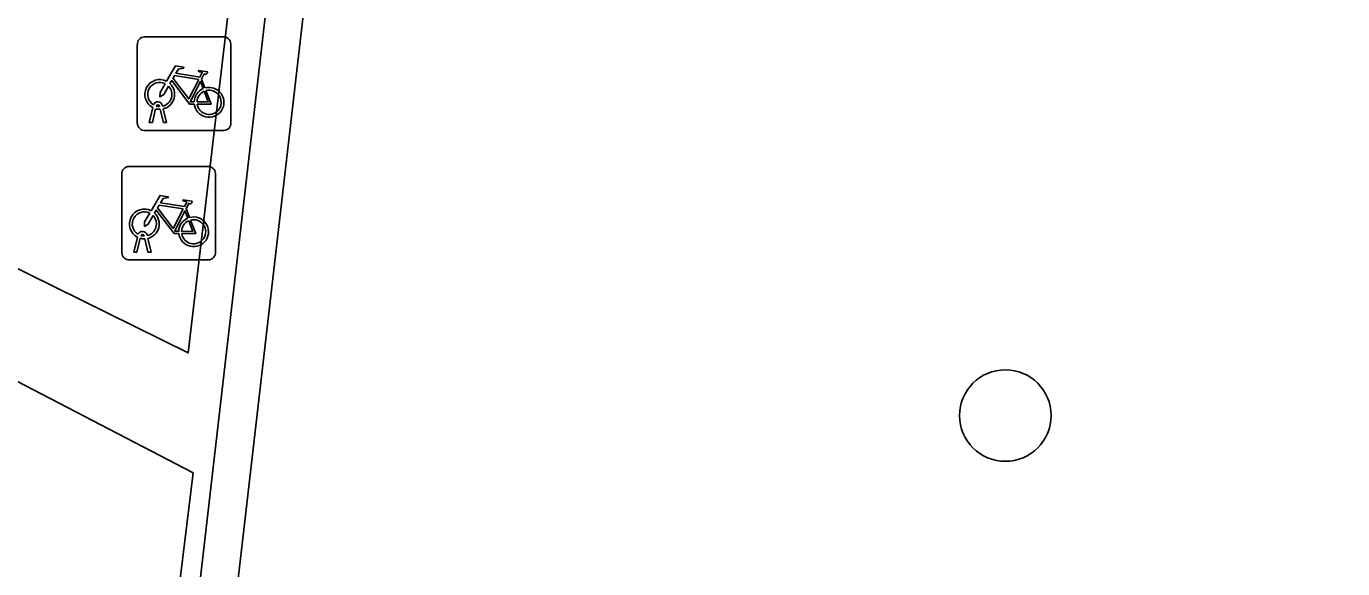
# Model space of a CAD drawing. Extents: x 157445 to 158888, y 383061 to 384688.
# Drawn here: x 157961.66 to 157975.73, y 384373.79 to 384379.59 of the extents above; entities that cross this region are included whole.
import ezdxf

# ---------------------------------------------------------------- set-up
doc = ezdxf.new("R2010")
doc.units = 0
for name, color, linetype in [('IMGEO_Boom', 7, 'Continuous'), ('IMGEO_Fietsenrek', 7, 'Continuous'), ('IMGEO_Groenvoorziening', 7, 'Continuous'), ('IMGEO_Haag', 7, 'Continuous'), ('IMGEO_Hek', 7, 'Continuous'), ('IMGEO_Rijbaan_lokaal_gesloten', 7, 'Continuous'), ('IMGEO_Voetpad_halfverhard', 7, 'Continuous')]:
    doc.layers.add(name, color=color, linetype=linetype)

msp = doc.modelspace()

# ---------------------------------------------------------------- linework, layer by layer
at = {"layer": 'IMGEO_Boom'}
msp.add_circle((157972.129, 384375.428), 0.489, dxfattribs=at)
at = {"layer": 'IMGEO_Fietsenrek'}
for p, q in [((157962.85, 384378.548), (157962.85, 384379.389)), ((157962.85, 384379.389), (157962.85, 384378.548)), ((157962.925, 384379.473), (157963.766, 384379.473)), ((157963.766, 384379.473), (157962.925, 384379.473)), ((157963.85, 384379.398), (157963.85, 384378.557)), ((157963.85, 384378.557), (157963.85, 384379.398)), ((157963.537, 384379.022), (157963.573, 384378.927)), ((157962.977, 384378.557), (157963.016, 384378.717)), ((157963.046, 384378.705), (157963.011, 384378.557)), ((157963.088, 384378.729), (157963.087, 384378.733)), ((157963.129, 384378.557), (157963.095, 384378.699)), ((157963.119, 384378.74), (157963.12, 384378.733)), ((157963.127, 384378.703), (157963.162, 384378.557)), ((157963.011, 384378.557), (157962.977, 384378.557)), ((157963.162, 384378.557), (157963.129, 384378.557)), ((157963.775, 384378.473), (157962.934, 384378.473)), ((157962.934, 384378.473), (157963.775, 384378.473)), ((157962.685, 384377.165), (157962.685, 384378.006)), ((157962.685, 384378.006), (157962.685, 384377.165)), ((157962.76, 384378.09), (157963.601, 384378.09)), ((157963.601, 384378.09), (157962.76, 384378.09)), ((157963.685, 384378.015), (157963.685, 384377.174)), ((157963.685, 384377.174), (157963.685, 384378.015)), ((157963.372, 384377.639), (157963.408, 384377.544)), ((157962.812, 384377.174), (157962.851, 384377.334)), ((157962.881, 384377.322), (157962.846, 384377.174)), ((157962.923, 384377.346), (157962.922, 384377.35)), ((157962.964, 384377.174), (157962.93, 384377.316)), ((157962.954, 384377.357), (157962.955, 384377.35)), ((157962.962, 384377.32), (157962.997, 384377.174)), ((157962.846, 384377.174), (157962.812, 384377.174)), ((157962.997, 384377.174), (157962.964, 384377.174)), ((157963.61, 384377.09), (157962.769, 384377.09)), ((157962.769, 384377.09), (157963.61, 384377.09))]:
    msp.add_line(p, q, dxfattribs=at)
for points in [[(157963.163, 384378.999), (157963.258, 384379.163), (157963.344, 384379.149), (157963.346, 384379.14), (157963.29, 384379.129), (157963.263, 384379.084), (157963.519, 384379.043)], [(157963.519, 384379.043), (157963.544, 384379.092), (157963.538, 384379.096), (157963.515, 384379.1), (157963.503, 384379.107), (157963.502, 384379.11), (157963.504, 384379.115), (157963.599, 384379.1), (157963.601, 384379.09), (157963.591, 384379.077), (157963.579, 384379.071), (157963.565, 384379.077), (157963.537, 384379.022)], [(157963.184, 384378.947), (157963.132, 384378.857), (157963.092, 384378.832), (157963.093, 384378.879), (157963.148, 384378.973)], [(157963.459, 384378.755), (157963.409, 384378.755), (157963.218, 384379.006), (157963.199, 384378.974)], [(157963.506, 384379.018), (157963.249, 384379.059), (157963.232, 384379.03), (157963.399, 384378.81), (157963.506, 384379.018)], [(157963.554, 384378.92), (157963.524, 384378.997), (157963.415, 384378.779), (157963.458, 384378.779)], [(157963.488, 384378.779), (157963.608, 384378.778), (157963.564, 384378.892)], [(157963.584, 384378.899), (157963.639, 384378.754), (157963.489, 384378.754)], [(157962.998, 384377.616), (157963.093, 384377.78), (157963.179, 384377.766), (157963.181, 384377.757), (157963.125, 384377.746), (157963.098, 384377.701), (157963.354, 384377.66)], [(157963.354, 384377.66), (157963.379, 384377.709), (157963.373, 384377.713), (157963.35, 384377.717), (157963.338, 384377.724), (157963.337, 384377.727), (157963.339, 384377.732), (157963.434, 384377.717), (157963.436, 384377.707), (157963.426, 384377.694), (157963.414, 384377.688), (157963.4, 384377.694), (157963.372, 384377.639)], [(157963.019, 384377.564), (157962.967, 384377.474), (157962.927, 384377.449), (157962.928, 384377.496), (157962.983, 384377.59)], [(157963.294, 384377.372), (157963.244, 384377.372), (157963.053, 384377.623), (157963.034, 384377.591)], [(157963.341, 384377.635), (157963.084, 384377.676), (157963.067, 384377.647), (157963.234, 384377.427), (157963.341, 384377.635)], [(157963.389, 384377.537), (157963.359, 384377.614), (157963.25, 384377.396), (157963.293, 384377.396)], [(157963.323, 384377.396), (157963.443, 384377.395), (157963.399, 384377.509)], [(157963.419, 384377.516), (157963.474, 384377.371), (157963.324, 384377.371)]]:
    msp.add_lwpolyline(points, dxfattribs=at)
for centre, radius, start, end in [((157962.928, 384379.395), 0.0779, 92.4484, 184.2845), ((157962.928, 384379.395), 0.0779, 92.4484, 184.2845), ((157963.772, 384379.395), 0.0779, 2.4484, 94.2845), ((157963.772, 384379.395), 0.0779, 2.4484, 94.2845), ((157963.09, 384378.858), 0.159, 62.6766, 242.1369), ((157963.09, 384378.858), 0.129, 63.3192, 238.903), ((157963.09, 384378.858), 0.129, 283.6043, 43.4302), ((157963.09, 384378.858), 0.159, 283.5766, 46.6042), ((157963.617, 384378.774), 0.159, 113.3408, 178.3217), ((157963.617, 384378.774), 0.159, 187.0065, 105.7708), ((157963.617, 384378.774), 0.129, 113.923, 177.9556), ((157963.617, 384378.774), 0.129, 188.6715, 104.5883), ((157963.07, 384378.729), 0.0499, 12.8025, 158.6934), ((157963.09, 384378.858), 0.159, 253.9967, 271.7867), ((157963.07, 384378.729), 0.0174, 12.8025, 163.4502), ((157963.09, 384378.858), 0.129, 253.415, 269.0204), ((157962.928, 384378.551), 0.0779, 182.4484, 274.2845), ((157962.928, 384378.551), 0.0779, 182.4484, 274.2845), ((157963.772, 384378.551), 0.0779, 272.4484, 4.2845), ((157963.772, 384378.551), 0.0779, 272.4484, 4.2845), ((157962.763, 384378.012), 0.0779, 92.4484, 184.2845), ((157962.763, 384378.012), 0.0779, 92.4484, 184.2845), ((157963.607, 384378.012), 0.0779, 2.4484, 94.2845), ((157963.607, 384378.012), 0.0779, 2.4484, 94.2845), ((157962.925, 384377.475), 0.159, 62.6766, 242.1369), ((157962.925, 384377.475), 0.129, 63.3192, 238.903), ((157962.925, 384377.475), 0.129, 283.6043, 43.4302), ((157962.925, 384377.475), 0.159, 283.5766, 46.6042), ((157963.452, 384377.391), 0.159, 187.0065, 105.7708), ((157963.452, 384377.391), 0.159, 113.3408, 178.3217), ((157963.452, 384377.391), 0.129, 113.923, 177.9556), ((157963.452, 384377.391), 0.129, 188.6715, 104.5883), ((157962.905, 384377.346), 0.0499, 12.8025, 158.6934), ((157962.925, 384377.475), 0.159, 253.9967, 271.7867), ((157962.905, 384377.346), 0.0174, 12.8025, 163.4502), ((157962.925, 384377.475), 0.129, 253.415, 269.0204), ((157962.763, 384377.168), 0.0779, 182.4484, 274.2845), ((157962.763, 384377.168), 0.0779, 182.4484, 274.2845), ((157963.607, 384377.168), 0.0779, 272.4484, 4.2845), ((157963.607, 384377.168), 0.0779, 272.4484, 4.2845)]:
    msp.add_arc(centre, radius, start, end, dxfattribs=at)
at = {"layer": 'IMGEO_Groenvoorziening'}
msp.add_lwpolyline([(157966.21, 384389.742), (157965.73, 384389.95), (157965.25, 384390.157), (157965.154, 384390.199), (157965.057, 384390.241), (157963.395, 384376.097), (157960.526, 384377.513), (157960.395, 384376.402), (157963.446, 384374.816), (157962.088, 384363.746), (157981.274, 384356.102), (158004.814, 384346.723), (158001.316, 384317.716), (157958.358, 384322.607), (157955.764, 384300.952), (157999.855, 384295.441), (158005.947, 384347.169), (158006.411, 384351.103), (158014.456, 384367.345), (158000, 384374.378)], dxfattribs=at)
for points in [[(157962.788, 384363.814), (157962.39, 384363.86), (157965.237, 384388.51), (157965.369, 384389.65), (157965.767, 384389.604)], [(157965.767, 384389.604), (157965.369, 384389.65), (157965.237, 384388.51), (157962.39, 384363.86), (157962.788, 384363.814)], [(157975.977, 384354.806), (157975.996, 384354.987), (157979.962, 384353.407), (157990.782, 384349.135), (158001.588, 384344.864), (157998.779, 384321.034), (157987.573, 384322.356), (157976.428, 384323.576), (157976.455, 384323.785), (157956.716, 384326.061), (157954.477, 384323.951), (157951.756, 384301.413), (157955.764, 384300.952), (157958.358, 384322.607), (158001.316, 384317.716), (158004.814, 384346.723), (157981.274, 384356.102), (157962.088, 384363.746), (157963.446, 384374.816), (157960.395, 384376.402), (157959.024, 384364.749), (157959.696, 384361.303)]]:
    msp.add_lwpolyline(points, close=True, dxfattribs=at)
for centre, radius, start, end in [((157480.147, 383266.8), 1225.909, 65.017964, 66.521348), ((157495.031, 383303.22), 1184.289, 64.946136, 66.555653)]:
    msp.add_arc(centre, radius, start, end, dxfattribs=at)
at = {"layer": 'IMGEO_Haag'}
msp.add_lwpolyline([(157965.767, 384389.604), (157965.369, 384389.65), (157965.237, 384388.51), (157962.39, 384363.86), (157962.788, 384363.814)], close=True, dxfattribs=at)
at = {"layer": 'IMGEO_Hek'}
msp.add_lwpolyline([(157960.395, 384376.402), (157963.446, 384374.816), (157962.088, 384363.746)], dxfattribs=at)
at = {"layer": 'IMGEO_Rijbaan_lokaal_gesloten'}
msp.add_lwpolyline([(157961.036, 384408.541), (157959.482, 384395.113), (157959.209, 384392.751), (157958.524, 384386.828), (157958.509, 384386.7), (157957.492, 384377.911), (157960.395, 384376.402), (157960.526, 384377.513), (157963.395, 384376.097), (157965.057, 384390.241), (157965.335, 384392.608), (157965.374, 384392.94), (157964.426, 384393.345)], dxfattribs=at)
at = {"layer": 'IMGEO_Voetpad_halfverhard'}
for centre, radius, start, end in [((157480.147, 383266.8), 1225.909, 65.017964, 66.521348), ((157495.031, 383303.22), 1184.289, 64.946136, 66.555653)]:
    msp.add_arc(centre, radius, start, end, dxfattribs=at)

doc.saveas('drawing.dxf')
